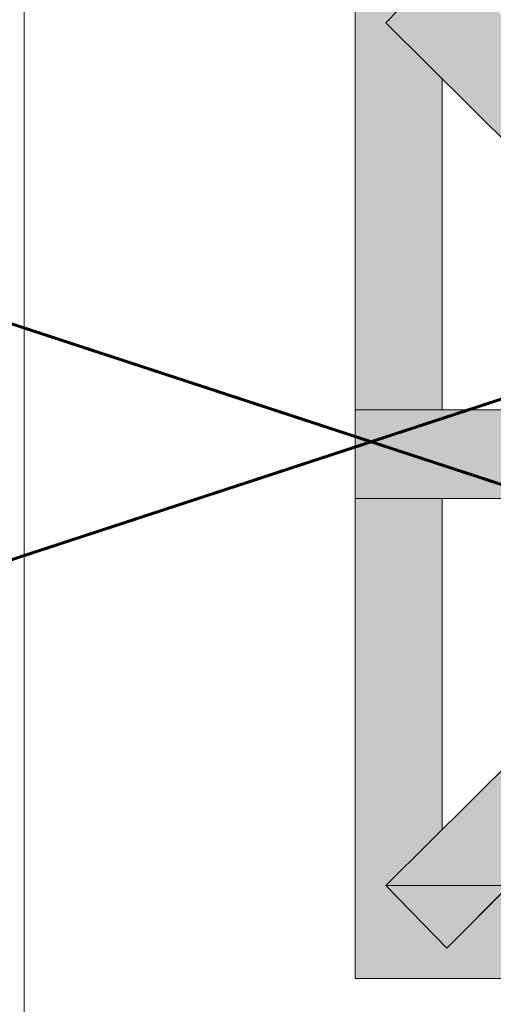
# Model space of a CAD drawing. Extents: x 3940905 to 4145695, y 925352 to 1109797.
# Tile 1018 of 1056: x 4066482 to 4066640, y 1099594 to 1099922. Entities that reach past the tile are written whole.
import ezdxf

# ---------------------------------------------------------------- set-up
doc = ezdxf.new("R2010")
doc.units = 0
doc.header["$LTSCALE"] = 750
doc.header["$MEASUREMENT"] = 0
doc.linetypes.add('DASHED', pattern=[0.75, 0.5, -0.25])
doc.layers.add('CKD Equipments', color=252, linetype='CONTINUOUS', lineweight=0)
doc.layers.add('CKD-Hood', color=1, linetype='CONTINUOUS')

msp = doc.modelspace()

# ---------------------------------------------------------------- hatches: boundary and pattern name
at = {"layer": 'CKD Equipments', "true_color": 0xffffff}
h = msp.add_hatch(color=7, dxfattribs=at)
h.paths.add_polyline_path([(4066594.14, 1099921.16), (4066624.66, 1099942.02), (4066594.14, 1099942.02)])
h.paths.add_polyline_path([(4066604.31, 1099921.16), (4066594.14, 1099921.16), (4066624.66, 1099942.02)])
at = {"layer": 'CKD Equipments', "true_color": 0x808080}
h = msp.add_hatch(color=8, dxfattribs=at)
h.paths.add_polyline_path([(4066604.31, 1099921.16), (4066645.53, 1099921.16), (4066624.66, 1099942.02)])
h.paths.add_polyline_path([(4066646.03, 1099879.44), (4066604.31, 1099921.16), (4066645.53, 1099921.16)])
at = {"layer": 'CKD Equipments', "true_color": 0xffffff}
h = msp.add_hatch(color=7, dxfattribs=at)
h.paths.add_polyline_path([(4066594.14, 1099902.33), (4066604.31, 1099921.16), (4066594.14, 1099921.16)])
h.paths.add_polyline_path([(4066623.14, 1099902.33), (4066594.14, 1099902.33), (4066604.31, 1099921.16)])
h = msp.add_hatch(color=7, dxfattribs=at)
h.paths.add_polyline_path([(4066594.14, 1099791.92), (4066623.14, 1099902.33), (4066594.14, 1099902.33)])
h.paths.add_polyline_path([(4066623.14, 1099791.92), (4066594.14, 1099791.92), (4066623.14, 1099902.33)])
at = {"layer": 'CKD Equipments', "true_color": 0x808080}
h = msp.add_hatch(color=8, dxfattribs=at)
h.paths.add_polyline_path([(4066594.14, 1099762.41), (4066646.03, 1099791.92), (4066594.14, 1099791.92)])
h.paths.add_polyline_path([(4066646.03, 1099762.41), (4066594.14, 1099762.41), (4066646.03, 1099791.92)])
at = {"layer": 'CKD Equipments', "true_color": 0xffffff}
h = msp.add_hatch(color=7, dxfattribs=at)
h.paths.add_polyline_path([(4066594.14, 1099652), (4066623.14, 1099762.41), (4066594.14, 1099762.41)])
h.paths.add_polyline_path([(4066623.14, 1099652), (4066594.14, 1099652), (4066623.14, 1099762.41)])
at = {"layer": 'CKD Equipments', "true_color": 0x808080}
h = msp.add_hatch(color=8, dxfattribs=at)
h.paths.add_polyline_path([(4066687.25, 1099674.89), (4066646.03, 1099674.89), (4066666.9, 1099695.25)])
h.paths.add_polyline_path([(4066604.31, 1099633.17), (4066687.25, 1099674.89), (4066646.03, 1099674.89)])
h.paths.add_polyline_path([(4066645.53, 1099633.17), (4066604.31, 1099633.17), (4066687.25, 1099674.89)])
at = {"layer": 'CKD Equipments', "true_color": 0xffffff}
h = msp.add_hatch(color=7, dxfattribs=at)
h.paths.add_polyline_path([(4066594.14, 1099633.17), (4066623.14, 1099652), (4066594.14, 1099652)])
h.paths.add_polyline_path([(4066604.31, 1099633.17), (4066594.14, 1099633.17), (4066623.14, 1099652)])
h = msp.add_hatch(color=7, dxfattribs=at)
h.paths.add_polyline_path([(4066594.14, 1099612.31), (4066604.31, 1099633.17), (4066594.14, 1099633.17)])
h.paths.add_polyline_path([(4066624.66, 1099612.31), (4066594.14, 1099612.31), (4066604.31, 1099633.17)])
h = msp.add_hatch(color=7, dxfattribs=at)
h.paths.add_polyline_path([(4066624.66, 1099612.31), (4066754.41, 1099631.14), (4066644, 1099631.14)])
h.paths.add_polyline_path([(4066754.41, 1099612.31), (4066624.66, 1099612.31), (4066754.41, 1099631.14)])
h = msp.add_hatch(color=7, dxfattribs=at)
h.paths.add_polyline_path([(4066594.14, 1099602.13), (4066754.41, 1099612.31), (4066594.14, 1099612.31)])
h.paths.add_polyline_path([(4066754.41, 1099602.13), (4066594.14, 1099602.13), (4066754.41, 1099612.31)])

# ---------------------------------------------------------------- linework, layer by layer
at = {"layer": 'CKD Equipments', "color": 252, "true_color": 0x989898}
msp.add_line((4066483.68, 1100101.79), (4066483.68, 1099261.74), dxfattribs=at)
at = {"layer": 'CKD Equipments', "color": 8, "true_color": 0x808080}
for p, q in [((4066594.14, 1099602.13), (4066594.14, 1099952.2)), ((4066604.31, 1099921.16), (4066624.66, 1099942.02)), ((4066697.93, 1099828.05), (4066604.31, 1099921.16)), ((4066623.14, 1099791.92), (4066623.14, 1099902.33)), ((4066594.14, 1099762.41), (4066594.14, 1099791.92)), ((4066594.14, 1099791.92), (4066697.93, 1099791.92)), ((4066697.93, 1099762.41), (4066594.14, 1099762.41)), ((4066623.14, 1099652), (4066623.14, 1099762.41)), ((4066697.93, 1099726.28), (4066604.31, 1099633.17)), ((4066718.29, 1099705.93), (4066624.66, 1099612.31)), ((4066645.53, 1099633.17), (4066604.31, 1099633.17)), ((4066604.31, 1099633.17), (4066624.66, 1099612.31)), ((4066604.31, 1099633.17), (4066624.66, 1099612.31)), ((4066624.66, 1099612.31), (4066645.53, 1099633.17)), ((4066944.2, 1099602.13), (4066594.14, 1099602.13))]:
    msp.add_line(p, q, dxfattribs=at)
msp.add_solid([(4066624.66, 1099612.31), (4066645.53, 1099633.17), (4066604.31, 1099633.17)], dxfattribs=at)
at = {"layer": 'CKD-Hood', "linetype": 'DASHED', "const_width": 1}
msp.add_lwpolyline([(4064999.44, 1100306.29), (4068199.44, 1100306.29), (4068199.44, 1099256.29), (4064999.44, 1099256.29), (4064999.44, 1100306.29), (4068199.44, 1099256.29), (4064999.44, 1099256.29), (4068199.44, 1100306.29)], dxfattribs=at)

doc.saveas('drawing.dxf')
